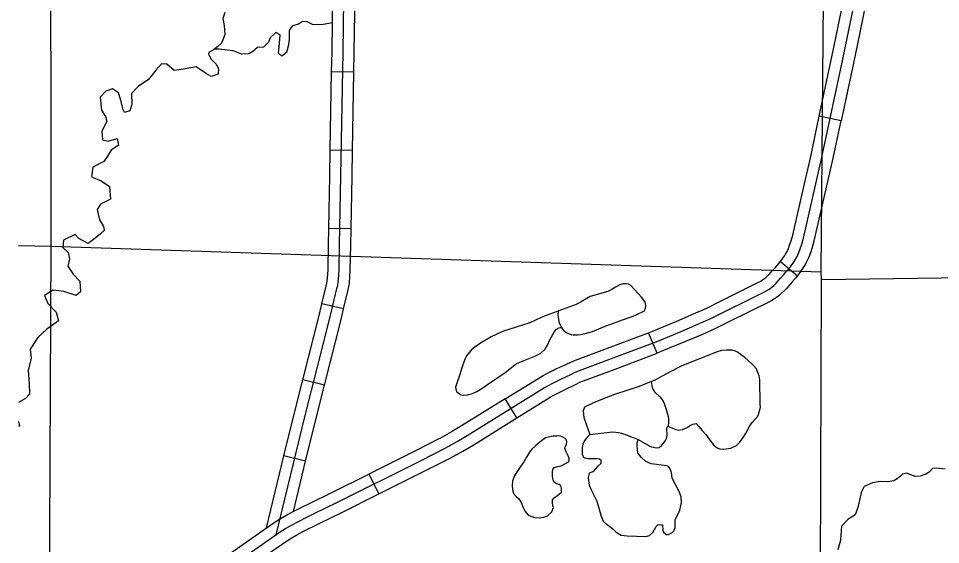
# Model space of a CAD drawing. Extents: x -492261 to -432772, y 1441225 to 1452922.
# Drawn here: x -458997.2 to -458819.6, y 1451194 to 1451295.2 of the extents above; entities that cross this region are included whole.
import ezdxf

# ---------------------------------------------------------------- set-up
doc = ezdxf.new("R2010")
doc.units = 0
doc.layers.add('Default', color=7, linetype='Continuous')

msp = doc.modelspace()

# ---------------------------------------------------------------- linework, layer by layer
at = {"layer": 'Default'}
for p, q in [((-458932.57, 1451284.87), (-458936.86, 1451284.94)), ((-458838.77, 1451275.51), (-458842.97, 1451276.4)), ((-458932.84, 1451269.79), (-458937.12, 1451269.86)), ((-458933.13, 1451254.7), (-458937.41, 1451254.78)), ((-458850.47, 1451248.43), (-458847.19, 1451245.68)), ((-458847.19, 1451245.68), (-458847.19, 1451245.68)), ((-458934.56, 1451239.29), (-458938.73, 1451240.28)), ((-458874.19, 1451230.76), (-458875.83, 1451234.72)), ((-458938.25, 1451224.63), (-458942.4, 1451225.68)), ((-458901.19, 1451218.33), (-458903.44, 1451221.98)), ((-458941.87, 1451210), (-458946.04, 1451211.02)), ((-458929.68, 1451207.53), (-458927.76, 1451203.7))]:
    msp.add_line(p, q, dxfattribs=at)
for points in [[(-458991.54, 1451099.14), (-458990.83, 1451251.36), (-458991.01, 1451401.58), (-458990.86, 1451552.72)], [(-458843.08, 1451094.11), (-458842.56, 1451244.96), (-458842.64, 1451246.44), (-458841.35, 1451395.81), (-458841.23, 1451399.19), (-458839.5, 1451545.54), (-458839.69, 1451550.51)], [(-458937.12, 1451237.79), (-458935.83, 1451243.22), (-458935.7, 1451243.8), (-458935.58, 1451244.43), (-458935.47, 1451245.78), (-458935.41, 1451246.79), (-458935.33, 1451251.63), (-458935.07, 1451264.89), (-458934.65, 1451288.7), (-458934.2, 1451324.1), (-458934.26, 1451324.75), (-458934.38, 1451325.39), (-458934.58, 1451326.24), (-458934.82, 1451327.06), (-458935.11, 1451327.88), (-458935.43, 1451328.58), (-458935.95, 1451329.61), (-458936.91, 1451331.31), (-458937.83, 1451332.86), (-458938.54, 1451334.04), (-458939.2, 1451335.06)], [(-458935.88, 1451202.03), (-458919.63, 1451210.16), (-458915.03, 1451212.48), (-458912.69, 1451213.78), (-458910.75, 1451214.94), (-458895.86, 1451224.15), (-458895.1, 1451224.59), (-458894.43, 1451224.94), (-458892.59, 1451225.87), (-458890.83, 1451226.7), (-458889.96, 1451227.13), (-458889.13, 1451227.46), (-458883.01, 1451229.74), (-458876.1, 1451232.29), (-458874.4, 1451232.99), (-458869.59, 1451234.97), (-458866.33, 1451236.36), (-458863.74, 1451237.53), (-458853.68, 1451242.51), (-458853.18, 1451242.79), (-458852.75, 1451243.05), (-458852.45, 1451243.24), (-458852.12, 1451243.5), (-458851.75, 1451243.83), (-458851.28, 1451244.28), (-458850.87, 1451244.7), (-458850.43, 1451245.19), (-458849.81, 1451245.89), (-458849.21, 1451246.6), (-458848.54, 1451247.41), (-458848.26, 1451247.76), (-458848.01, 1451248.1), (-458847.8, 1451248.43), (-458847.6, 1451248.74), (-458847.48, 1451248.98), (-458847.33, 1451249.25), (-458846.92, 1451250.13), (-458846.66, 1451250.84), (-458846.35, 1451251.78), (-458846.03, 1451252.93), (-458842.52, 1451268.19), (-458838.44, 1451287.36), (-458834.61, 1451306.03)], [(-458839.85, 1451291.14), (-458836.82, 1451305.92)], [(-458832.62, 1451305.06), (-458835.65, 1451290.28)], [(-458936.86, 1451284.94), (-458936.79, 1451288.73), (-458936.65, 1451300.02)], [(-458932.57, 1451284.87), (-458932.5, 1451288.67), (-458932.36, 1451299.96)], [(-458957.44, 1451296.32), (-458957.78, 1451295.17), (-458957.55, 1451293.83), (-458957.42, 1451292.14), (-458957.82, 1451290.99), (-458958.2, 1451290.32), (-458958.76, 1451289.79), (-458959.6, 1451289.12), (-458960.53, 1451288.66), (-458960.55, 1451288.29), (-458960.04, 1451287.33), (-458959.1, 1451286.36), (-458958.63, 1451285.57), (-458958.71, 1451284.48), (-458960.04, 1451283.99), (-458960.94, 1451284.54), (-458962.97, 1451285.88), (-458965.38, 1451285.42), (-458967.2, 1451285.15), (-458968.57, 1451286.4), (-458969.6, 1451286.46), (-458970.73, 1451285.23), (-458972.09, 1451283.42), (-458974.08, 1451282.11), (-458975.38, 1451280.76), (-458975.33, 1451278.62), (-458975.73, 1451277.41), (-458976.77, 1451277.1), (-458976.99, 1451277.63), (-458977.4, 1451279.22), (-458977.92, 1451280.84), (-458979.03, 1451281.64), (-458980.33, 1451281.21), (-458981.41, 1451280.01), (-458981.18, 1451277.53), (-458980.43, 1451276.32), (-458980.15, 1451275.38), (-458981.1, 1451273.47), (-458981, 1451271.81), (-458979.86, 1451271.59), (-458978.16, 1451272.09), (-458977.9, 1451270.81), (-458979.33, 1451269.83), (-458980.04, 1451268.69), (-458980.73, 1451267.65), (-458982.84, 1451266.59), (-458983.08, 1451264.73), (-458981.23, 1451263.97)], [(-458940.4, 1451293.96), (-458941.6, 1451294.52), (-458942.49, 1451294.62), (-458943.22, 1451294.08), (-458944.38, 1451293.77), (-458945.01, 1451292.92), (-458945.05, 1451291.18), (-458945.14, 1451290.09), (-458945.53, 1451288.62), (-458946.42, 1451287.91), (-458947.09, 1451288.47), (-458946.88, 1451290.33), (-458946.76, 1451292.02), (-458947.62, 1451292.51), (-458948.68, 1451291.46), (-458949, 1451290.59), (-458949.98, 1451289.68), (-458951.11, 1451289.62), (-458952.01, 1451288.83), (-458952.79, 1451288.35), (-458954.22, 1451288.31), (-458955.83, 1451288.96), (-458957.49, 1451289.17), (-458958.52, 1451289.29), (-458959.06, 1451289.3), (-458959.41, 1451289.27)], [(-458936.72, 1451294.36), (-458938.51, 1451294.04), (-458940.4, 1451293.96)], [(-458842.97, 1451276.4), (-458840.53, 1451287.8), (-458839.85, 1451291.14)], [(-458835.65, 1451290.28), (-458836.34, 1451286.92), (-458838.77, 1451275.51)], [(-458937.12, 1451269.86), (-458936.86, 1451284.94)], [(-458932.84, 1451269.79), (-458932.57, 1451284.87)], [(-458846.21, 1451261.7), (-458844.62, 1451268.65), (-458842.97, 1451276.4)], [(-458842.03, 1451260.74), (-458840.43, 1451267.73), (-458838.77, 1451275.51)], [(-458937.41, 1451254.78), (-458937.21, 1451264.93), (-458937.12, 1451269.86)], [(-458933.13, 1451254.7), (-458932.93, 1451264.85), (-458932.84, 1451269.79)], [(-458981.23, 1451263.97), (-458979.64, 1451262.82), (-458979.43, 1451260.42), (-458981.35, 1451259.48), (-458982.03, 1451258.41), (-458981.56, 1451256.42), (-458980.84, 1451255.27), (-458980.59, 1451254.47), (-458981.35, 1451253.71), (-458982.69, 1451252.62), (-458983.75, 1451251.88), (-458985.54, 1451252.86), (-458986.22, 1451253.61), (-458988.5, 1451252.53), (-458988.61, 1451251.09), (-458987.59, 1451250.18), (-458987.3, 1451248.9), (-458987.66, 1451247.49), (-458986.62, 1451245.97), (-458985.31, 1451244.66), (-458985.2, 1451242.55), (-458986.04, 1451241.9), (-458988.42, 1451242.67), (-458990.45, 1451242.93), (-458992.11, 1451241.88), (-458991.5, 1451240.36), (-458989.92, 1451238.65), (-458989.45, 1451236.98), (-458991.69, 1451235.38), (-458993.45, 1451233.79), (-458994.87, 1451231.58), (-458994.74, 1451229.81), (-458995.31, 1451227.45), (-458995.08, 1451224.94), (-458995.05, 1451222.89), (-458995.83, 1451222.06), (-458997.16, 1451221.28)], [(-458850.47, 1451248.43), (-458850.2, 1451248.76), (-458849.97, 1451249.06), (-458849.78, 1451249.32), (-458849.61, 1451249.58), (-458849.47, 1451249.81), (-458849.36, 1451250), (-458849.23, 1451250.23), (-458848.9, 1451250.95), (-458848.68, 1451251.55), (-458848.4, 1451252.41), (-458848.1, 1451253.46), (-458846.21, 1451261.7)], [(-458847.19, 1451245.68), (-458846.87, 1451246.06), (-458846.55, 1451246.47), (-458846.25, 1451246.88), (-458845.99, 1451247.28), (-458845.74, 1451247.68), (-458845.59, 1451247.96), (-458845.42, 1451248.28), (-458844.94, 1451249.31), (-458844.63, 1451250.14), (-458844.3, 1451251.16), (-458843.95, 1451252.4), (-458842.03, 1451260.74)], [(-458938.73, 1451240.28), (-458937.92, 1451243.7), (-458937.8, 1451244.24), (-458937.7, 1451244.73), (-458937.61, 1451245.93), (-458937.55, 1451246.87), (-458937.47, 1451251.67), (-458937.41, 1451254.78)], [(-458934.56, 1451239.29), (-458933.74, 1451242.74), (-458933.61, 1451243.35), (-458933.45, 1451244.13), (-458933.33, 1451245.63), (-458933.27, 1451246.71), (-458933.19, 1451251.6), (-458933.13, 1451254.7)], [(-458997.16, 1451251.49), (-458990.83, 1451251.36)], [(-458990.83, 1451251.36), (-458842.64, 1451246.44)], [(-458862.14, 1451240.71), (-458854.68, 1451244.41), (-458854.25, 1451244.64), (-458853.89, 1451244.86), (-458853.69, 1451244.99), (-458853.49, 1451245.15), (-458853.2, 1451245.4), (-458852.79, 1451245.8), (-458852.43, 1451246.16), (-458852.02, 1451246.62), (-458851.43, 1451247.28), (-458850.86, 1451247.98), (-458850.47, 1451248.43)], [(-458842.56, 1451244.96), (-458708.77, 1451246.82)], [(-458847.19, 1451245.68), (-458847.56, 1451245.23), (-458848.18, 1451244.49), (-458848.83, 1451243.76), (-458849.31, 1451243.23), (-458849.77, 1451242.76), (-458850.29, 1451242.26), (-458850.75, 1451241.84), (-458851.22, 1451241.49), (-458851.61, 1451241.23), (-458852.1, 1451240.94), (-458852.69, 1451240.61), (-458860.24, 1451236.87)], [(-458888.02, 1451234.55), (-458886.65, 1451234.96), (-458883.87, 1451236.09), (-458883.13, 1451236.39), (-458880.84, 1451237.19), (-458878.8, 1451237.93), (-458878.26, 1451238.14), (-458876.62, 1451238.9), (-458876.43, 1451239.45), (-458876.36, 1451239.94), (-458876.43, 1451240.32), (-458876.55, 1451240.74), (-458877.2, 1451241.53), (-458879.26, 1451243.8), (-458879.72, 1451244.03), (-458880.16, 1451244.15), (-458880.76, 1451244.13), (-458881.35, 1451243.95), (-458882.2, 1451243.47), (-458882.93, 1451243.05), (-458883.69, 1451242.63), (-458887.1, 1451241.68), (-458888.85, 1451240.63), (-458889.78, 1451240.15), (-458892.61, 1451239.14), (-458893.46, 1451238.8), (-458895.53, 1451238.03), (-458896.52, 1451237.66), (-458898.72, 1451236.6), (-458903.97, 1451234.92), (-458906.18, 1451233.9), (-458908.23, 1451232.73), (-458909.21, 1451232.03), (-458909.97, 1451231.39), (-458910.89, 1451230.25), (-458911.21, 1451229.64), (-458911.8, 1451227.96), (-458912.17, 1451226.66), (-458912.84, 1451224.84), (-458912.99, 1451224.21), (-458912.86, 1451223.61), (-458912.74, 1451223.35), (-458912.3, 1451223.02), (-458912.07, 1451222.85), (-458911.55, 1451222.69), (-458910.71, 1451222.74), (-458909.73, 1451223), (-458908.88, 1451223.42), (-458907.76, 1451224.11), (-458906.83, 1451224.76), (-458903.43, 1451227.05), (-458901.3, 1451228.8), (-458897.76, 1451230.2), (-458896.57, 1451230.78), (-458895.76, 1451231.57), (-458895.32, 1451232.3), (-458894.87, 1451233.34), (-458894.29, 1451234.39), (-458893.93, 1451234.97), (-458893.6, 1451235.38), (-458893.38, 1451235.55), (-458893.09, 1451235.65), (-458892.84, 1451235.69), (-458892.61, 1451235.69), (-458892.32, 1451235.33), (-458892.11, 1451235.08), (-458891.73, 1451234.77), (-458891.29, 1451234.58), (-458890.72, 1451234.37), (-458890.34, 1451234.32), (-458889.91, 1451234.3), (-458889.5, 1451234.32), (-458888.98, 1451234.38), (-458888.02, 1451234.55)], [(-458942.4, 1451225.68), (-458939.2, 1451238.3), (-458938.73, 1451240.28)], [(-458875.83, 1451234.72), (-458875.22, 1451234.97), (-458870.42, 1451236.95), (-458867.19, 1451238.32), (-458864.65, 1451239.46), (-458862.14, 1451240.71)], [(-458947.53, 1451195.85), (-458941.94, 1451218.77), (-458937.12, 1451237.79)], [(-458938.25, 1451224.63), (-458935.04, 1451237.27), (-458934.56, 1451239.29)], [(-458893.28, 1451238.87), (-458893.31, 1451238.18), (-458893.28, 1451237.75), (-458893.13, 1451236.89), (-458893.07, 1451236.67), (-458893, 1451236.46), (-458892.83, 1451236.08), (-458892.61, 1451235.69)], [(-458860.24, 1451236.87), (-458862.82, 1451235.59), (-458865.47, 1451234.4), (-458868.76, 1451233), (-458873.58, 1451231.01), (-458874.19, 1451230.76)], [(-458889.94, 1451229.45), (-458889.91, 1451229.46), (-458883.76, 1451231.75), (-458876.88, 1451234.28), (-458875.83, 1451234.72)], [(-458857.34, 1451229.96), (-458858.12, 1451230.55), (-458858.61, 1451230.91), (-458859.08, 1451231.15), (-458859.74, 1451231.34), (-458860.23, 1451231.38), (-458860.86, 1451231.37), (-458861.8, 1451231.31), (-458862.62, 1451231.04), (-458869.42, 1451228.34), (-458871.53, 1451227.26), (-458874.64, 1451225.61), (-458877.67, 1451224.38), (-458882.4, 1451222.83), (-458884.72, 1451221.92), (-458886.45, 1451221.21), (-458888.17, 1451220.37), (-458888.44, 1451219.67), (-458888.32, 1451218.38), (-458887.13, 1451215.14), (-458887.46, 1451214.79), (-458887.91, 1451214.3), (-458888.24, 1451213.83), (-458888.48, 1451213.28), (-458888.58, 1451212.95), (-458888.63, 1451212.53), (-458888.65, 1451211.95), (-458888.6, 1451211.38), (-458888.49, 1451211.06), (-458888.36, 1451210.78), (-458888.1, 1451210.62), (-458887.8, 1451210.55), (-458887.47, 1451210.52), (-458886.81, 1451210.54), (-458885.75, 1451210.53), (-458885.32, 1451210.46), (-458885.03, 1451210.26), (-458885.04, 1451209.55), (-458885.65, 1451208.96), (-458886.6, 1451207.93), (-458887.25, 1451207.69), (-458887.46, 1451206.79), (-458887.31, 1451205.39), (-458886.85, 1451204.34), (-458885.8, 1451202.3), (-458885.36, 1451200.76), (-458884.98, 1451199.4), (-458884.59, 1451198.49), (-458884.03, 1451197.96), (-458883.33, 1451197.43), (-458882.66, 1451196.9), (-458882.07, 1451196.34), (-458881.14, 1451195.79), (-458879.99, 1451195.65), (-458876.36, 1451195.48), (-458875.65, 1451195.7), (-458875.01, 1451196.26), (-458874.68, 1451196.87), (-458874.38, 1451197.4), (-458874.02, 1451197.83), (-458873.47, 1451197.73), (-458873.18, 1451197.74), (-458873.13, 1451196.74), (-458872.95, 1451196.31), (-458872.48, 1451195.92), (-458872.02, 1451195.91), (-458871.54, 1451196.12), (-458871.12, 1451196.42), (-458870.71, 1451197.14), (-458870.7, 1451197.89), (-458870.72, 1451198.69), (-458869.82, 1451200.55), (-458869.52, 1451202.08), (-458869.6, 1451203.16), (-458869.94, 1451204.16), (-458871.27, 1451206.71), (-458871.44, 1451207.82), (-458871.66, 1451208.53), (-458871.98, 1451208.95), (-458872.33, 1451209.12), (-458875.34, 1451209.5), (-458876.38, 1451209.96), (-458877.23, 1451210.72), (-458877.6, 1451211.13), (-458877.88, 1451211.59), (-458877.96, 1451212.22), (-458878.06, 1451212.99), (-458878.01, 1451213.28), (-458878.02, 1451213.62), (-458877.92, 1451213.94), (-458877.83, 1451214.14), (-458875.75, 1451212.96), (-458875.25, 1451212.77), (-458874.91, 1451212.67), (-458874.39, 1451212.56)], [(-458888.34, 1451225.47), (-458882.25, 1451227.73), (-458874.19, 1451230.76)], [(-458903.44, 1451221.98), (-458896.96, 1451225.99), (-458896.13, 1451226.47), (-458895.41, 1451226.84), (-458893.53, 1451227.8), (-458891.76, 1451228.63), (-458890.84, 1451229.08), (-458889.94, 1451229.45)], [(-458874.39, 1451212.56), (-458873.82, 1451212.66), (-458873.37, 1451212.99), (-458872.9, 1451213.52), (-458872.6, 1451213.98), (-458872.38, 1451214.36), (-458872.33, 1451214.71), (-458872.28, 1451215), (-458872.31, 1451216.29), (-458872.26, 1451216.52), (-458872.07, 1451216.72), (-458871.95, 1451216.7), (-458871.66, 1451216.56), (-458871.23, 1451216.34), (-458870.59, 1451216.07), (-458869.99, 1451215.97), (-458869.3, 1451216.07), (-458868.54, 1451216.41), (-458867.98, 1451216.8), (-458867.33, 1451217.13), (-458866.65, 1451217.26), (-458866.17, 1451216.64), (-458865.58, 1451215.97), (-458864.79, 1451215.13), (-458863.66, 1451213.55), (-458863.25, 1451213.1), (-458862.64, 1451212.57), (-458862.12, 1451212.38), (-458861.34, 1451212.31), (-458860.01, 1451212.52), (-458858.93, 1451213.01), (-458858.29, 1451213.65), (-458857.63, 1451214.53), (-458857.16, 1451215.29), (-458856.72, 1451216.1), (-458856.34, 1451216.83), (-458855.9, 1451217.41), (-458854.84, 1451218.64), (-458854.6, 1451219.22), (-458854.5, 1451219.68), (-458854.31, 1451220.4), (-458854.33, 1451220.95), (-458854.42, 1451225.62), (-458854.53, 1451226.42), (-458854.92, 1451227.41), (-458855.07, 1451227.75), (-458855.58, 1451228.37), (-458855.96, 1451228.74), (-458857.34, 1451229.96)], [(-458946.04, 1451211.02), (-458944.02, 1451219.28), (-458942.4, 1451225.68)], [(-458901.19, 1451218.33), (-458894.76, 1451222.31), (-458894.07, 1451222.71), (-458893.45, 1451223.03), (-458891.65, 1451223.95), (-458889.9, 1451224.77), (-458889.09, 1451225.17), (-458888.34, 1451225.47)], [(-458941.87, 1451210), (-458939.86, 1451218.25), (-458938.25, 1451224.63)], [(-458875.34, 1451225.32), (-458875.14, 1451224.16), (-458875.02, 1451223.87), (-458874.72, 1451223.31), (-458873.7, 1451222.39), (-458873.28, 1451221.91), (-458872.93, 1451221.26), (-458872.65, 1451220.49), (-458872.43, 1451219.92), (-458872.06, 1451218.59), (-458872.02, 1451218.1), (-458871.99, 1451217.5), (-458872.07, 1451216.72)], [(-458903.44, 1451221.98), (-458911.86, 1451216.77), (-458913.76, 1451215.64), (-458916.03, 1451214.38), (-458916.2, 1451214.29)], [(-458914.27, 1451210.46), (-458914.03, 1451210.59), (-458911.62, 1451211.92), (-458909.63, 1451213.11), (-458901.19, 1451218.33)], [(-458997.16, 1451217.63), (-458996.95, 1451216.75), (-458997.16, 1451216.69)], [(-458894.61, 1451214.76), (-458895.66, 1451214.5), (-458896.44, 1451213.94), (-458897.18, 1451213.35), (-458897.68, 1451212.88), (-458898.34, 1451212.29), (-458898.79, 1451211.76), (-458899.34, 1451210.8), (-458899.86, 1451209.9), (-458900.52, 1451208.96), (-458901.13, 1451208.03), (-458901.68, 1451207.15), (-458902.05, 1451206.2), (-458902.12, 1451205.22), (-458902, 1451204.22), (-458901.85, 1451203.77), (-458901.35, 1451203.23), (-458900.79, 1451202.76), (-458900.35, 1451202.03), (-458899.98, 1451201.06), (-458899.59, 1451200.3), (-458899.23, 1451199.87), (-458898.83, 1451199.54), (-458897.79, 1451199.17), (-458896.84, 1451199.13), (-458896.04, 1451199.21), (-458895.31, 1451199.51), (-458894.44, 1451200.28), (-458894.28, 1451200.74), (-458894.17, 1451201.06), (-458894.27, 1451201.46), (-458894.37, 1451201.97), (-458894.33, 1451202.58), (-458894.02, 1451202.96), (-458893.29, 1451203.43), (-458892.62, 1451204.05), (-458892.58, 1451204.74), (-458892.76, 1451205.25), (-458893.03, 1451205.51), (-458893.55, 1451205.67), (-458893.95, 1451205.91), (-458894.22, 1451206.34), (-458894.33, 1451207.02), (-458894.35, 1451207.88), (-458894.3, 1451208.43), (-458894.03, 1451208.78), (-458893.29, 1451208.97), (-458892.69, 1451209.13), (-458891.84, 1451209.55), (-458891.28, 1451209.88), (-458891.15, 1451210.2), (-458891.16, 1451210.57), (-458891.31, 1451211), (-458891.73, 1451211.79), (-458891.95, 1451212.41), (-458891.93, 1451212.7), (-458891.62, 1451213.25), (-458891.55, 1451213.77), (-458891.71, 1451214.17), (-458891.91, 1451214.39), (-458892.32, 1451214.64), (-458892.95, 1451214.86), (-458893.5, 1451214.84), (-458894.18, 1451214.83), (-458894.61, 1451214.76)], [(-458887.13, 1451215.14), (-458883.39, 1451215.61), (-458882.71, 1451215.63), (-458881.64, 1451215.51), (-458881.04, 1451215.38), (-458879.94, 1451215.03), (-458878.8, 1451214.58), (-458877.83, 1451214.14)], [(-458916.2, 1451214.29), (-458920.6, 1451212.08), (-458929.68, 1451207.53)], [(-458949.42, 1451197.15), (-458946.04, 1451211.02)], [(-458944.23, 1451200.34), (-458941.87, 1451210)], [(-458927.76, 1451203.7), (-458918.67, 1451208.25), (-458914.27, 1451210.46)], [(-458822.45, 1451207.47), (-458823.58, 1451207.1), (-458824.52, 1451207.07), (-458825.33, 1451207.37), (-458826.17, 1451207.72), (-458826.97, 1451207.53), (-458827.33, 1451207.09), (-458827.97, 1451206.59), (-458828.62, 1451206.25), (-458829.79, 1451206.05), (-458831.25, 1451206.1), (-458832.76, 1451205.86), (-458834.34, 1451205.11), (-458834.91, 1451203.98), (-458835.17, 1451202.77), (-458835.58, 1451201.09), (-458836.09, 1451199.65), (-458837.5, 1451198.78), (-458838.67, 1451197.52), (-458838.88, 1451194.82), (-458839.41, 1451192.97)], [(-458818.73, 1451208.45), (-458820.5, 1451208.63), (-458821.19, 1451208.62), (-458821.83, 1451207.86), (-458822.45, 1451207.47)], [(-458943.22, 1451200.85), (-458942.32, 1451201.3), (-458941.01, 1451201.92), (-458936.82, 1451203.95), (-458929.68, 1451207.53)], [(-458941.28, 1451197.02), (-458940.42, 1451197.46), (-458939.16, 1451198.06), (-458934.93, 1451200.11), (-458927.76, 1451203.7)], [(-458975.64, 1451169.07), (-458974.76, 1451170.47), (-458972.95, 1451173.01), (-458970.83, 1451175.78), (-458969.3, 1451177.62), (-458967.08, 1451180.05), (-458965.32, 1451181.81), (-458962.66, 1451184.33), (-458960.12, 1451186.57), (-458956.57, 1451189.47), (-458952.27, 1451192.57), (-458946.74, 1451196.4), (-458945.77, 1451197.02), (-458944.61, 1451197.69), (-458943.38, 1451198.36), (-458941.37, 1451199.38), (-458940.09, 1451199.99), (-458935.88, 1451202.03)], [(-458956.12, 1451192.44), (-458953.51, 1451194.32), (-458947.92, 1451198.18), (-458946.89, 1451198.85), (-458945.66, 1451199.56), (-458944.38, 1451200.26), (-458943.22, 1451200.85)], [(-458953.61, 1451188.96), (-458951.04, 1451190.82), (-458945.55, 1451194.62), (-458944.66, 1451195.19), (-458943.56, 1451195.82), (-458942.38, 1451196.46), (-458941.28, 1451197.02)]]:
    msp.add_lwpolyline(points, dxfattribs=at)

doc.saveas('drawing.dxf')
